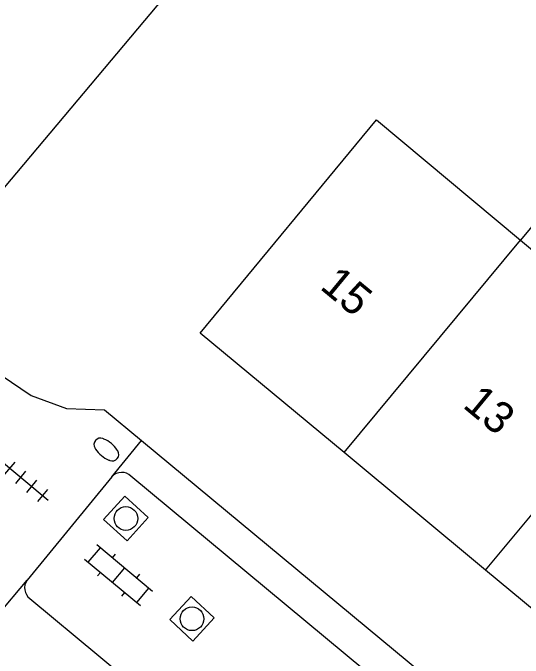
# Model space of a CAD drawing. Extents: x 128000 to 131008, y 398996 to 402500.
# Drawn here: x 129488.34 to 129504.5, y 399176.56 to 399196.99 of the extents above; entities that cross this region are included whole.
import ezdxf

# ---------------------------------------------------------------- set-up
doc = ezdxf.new("R2010")
doc.units = 0
for name, color, linetype in [('gg-anno-huisnummerreeks BGT', 7, 'Continuous'), ('gg-bbg-gedigitaliseerde bebouwing', 7, 'Continuous'), ('gg-bbg-hoofdgebouw', 7, 'Continuous'), ('gg-bbg-luifel en loopbrug', 7, 'Continuous'), ('gg-bbg-tussenscheiding', 7, 'Continuous'), ('gg-knt-verharding', 7, 'Continuous'), ('gg-kntw-beschoeiing', 7, 'Continuous'), ('gt-grn-weggrens', 7, 'Continuous'), ('gt-symb-brandkraan', 7, 'Continuous'), ('gt-symb-klinker verharding', 7, 'Continuous'), ('gt-symb-rioolschacht', 7, 'Continuous'), ('gt-symb-tegel verharding', 7, 'Continuous')]:
    doc.layers.add(name, color=color, linetype=linetype)

# ---------------------------------------------------------------- blocks, each defined once
blk = doc.blocks.new('gt0-RS')
at = {"layer": 'gt-symb-rioolschacht'}
blk.add_lwpolyline([(-0.5, -0.5), (0.5, -0.5), (0.5, 0.5), (-0.5, 0.5)], close=True, dxfattribs=at)
blk.add_circle((0, 0), 0.375, dxfattribs=at)
blk = doc.blocks.new('gt0-KL1')
at = {"layer": 'gt-symb-klinker verharding'}
for p, q in [((-0.5, 0.3), (-0.5, 0.45)), ((0.5, 0.3), (0.5, 0.45)), ((-1.15, 0.3), (1.15, 0.3)), ((-1, -0.3), (-1, 0.3)), ((0, -0.3), (0, 0.3)), ((1, -0.3), (1, 0.3)), ((-1.15, -0.3), (1.15, -0.3)), ((-0.5, -0.45), (-0.5, -0.3)), ((0.5, -0.45), (0.5, -0.3))]:
    blk.add_line(p, q, dxfattribs=at)
blk = doc.blocks.new('gt0-TEG1')
at = {"layer": 'gt-symb-tegel verharding'}
for p, q in [((-0.9, -0.25), (-0.9, 0.25)), ((-0.45, -0.25), (-0.45, 0.25)), ((0, -0.25), (0, 0.25)), ((0.45, -0.25), (0.45, 0.25)), ((0.9, -0.25), (0.9, 0.25)), ((-1.125, 0), (1.125, 0))]:
    blk.add_line(p, q, dxfattribs=at)
blk = doc.blocks.new('gt0-BR')
at = {"layer": 'gt-symb-brandkraan'}
for centre, radius, start, end in [((0.599, -2.664), 3, 106.892, 107.5669), ((0, -0.691), 0.938, 73.108, 106.892), ((-0.599, -2.664), 3, 72.4331, 73.108), ((-0.244, 0), 0.206, 107.5669, 252.4331), ((0.244, 0), 0.206, 287.567, 72.4331), ((0.599, 2.664), 3, 252.4331, 253.108), ((-0.599, 2.664), 3, 286.8921, 287.567), ((0, 0.691), 0.938, 253.108, 286.8921)]:
    blk.add_arc(centre, radius, start, end, dxfattribs=at)

msp = doc.modelspace()

# ---------------------------------------------------------------- linework, layer by layer
at = {"layer": 'gg-bbg-gedigitaliseerde bebouwing'}
msp.add_line((129499.86, 399193.6), (129504.424, 399189.792), dxfattribs=at)
msp.add_lwpolyline([(129504.424, 399189.792), (129506.98, 399187.66), (129509.07, 399190.19)], dxfattribs=at)
at = {"layer": 'gg-bbg-hoofdgebouw'}
msp.add_line((129503.315, 399179.347), (129498.832, 399183.066), dxfattribs=at)
for points in [[(129498.832, 399183.066), (129494.27, 399186.85), (129499.86, 399193.6)], [(129508.51, 399176.58), (129507.76, 399175.66), (129503.315, 399179.347)]]:
    msp.add_lwpolyline(points, dxfattribs=at)
at = {"layer": 'gg-bbg-luifel en loopbrug'}
msp.add_lwpolyline([(129509.07, 399190.19), (129506.526, 399192.312), (129504.424, 399189.792)], dxfattribs=at)
at = {"layer": 'gg-bbg-tussenscheiding'}
for p, q in [((129498.832, 399183.066), (129504.424, 399189.792)), ((129503.315, 399179.347), (129508.898, 399186.062))]:
    msp.add_line(p, q, dxfattribs=at)
at = {"layer": 'gg-knt-verharding'}
for p, q in [((129492.415, 399183.448), (129527.42, 399154.48)), ((129491.477, 399182.305), (129488.787, 399179.029))]:
    msp.add_line(p, q, dxfattribs=at)
for points in [[(129487.97, 399185.52), (129488.92, 399184.88), (129490.04, 399184.46), (129491.24, 399184.42), (129492.415, 399183.448)], [(129526.936, 399151.783), (129525.95, 399152.63), (129525.74, 399152.97), (129525.48, 399154.48), (129525.28, 399154.77), (129492.08, 399182.32)], [(129488.879, 399178.45), (129515.11, 399156.67), (129515.32, 399156.29), (129515.61, 399154.8), (129515.79, 399154.53), (129544.7, 399130.454)]]:
    msp.add_lwpolyline(points, dxfattribs=at)
for centre, radius, start, end in [((129491.786, 399182.023), 0.418, 45.2369, 137.6131), ((129489.129, 399178.786), 0.419, 144.6373, 233.4198)]:
    msp.add_arc(centre, radius, start, end, dxfattribs=at)
at = {"layer": 'gg-kntw-beschoeiing'}
msp.add_line((129487.3, 399190.54), (129510.125, 399217.687), dxfattribs=at)
at = {"layer": 'gt-grn-weggrens'}
for p, q in [((129491.477, 399182.305), (129492.415, 399183.448)), ((129487.025, 399176.927), (129488.787, 399179.029))]:
    msp.add_line(p, q, dxfattribs=at)

# ---------------------------------------------------------------- block references
at = {"layer": 'gt-symb-brandkraan', "rotation": -39.68826703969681}
msp.add_blockref('gt0-BR', (129491.302, 399183.165), dxfattribs=at)
at = {"layer": 'gt-symb-klinker verharding', "rotation": -39.68826703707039}
msp.add_blockref('gt0-KL1', (129491.69, 399179.189), dxfattribs=at)
at = {"layer": 'gt-symb-rioolschacht'}
for p, rotation in [((129491.921, 399180.982), -42.080930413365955), ((129494.014, 399177.807), 137.22907135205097)]:
    msp.add_blockref('gt0-RS', p, dxfattribs=dict(at, rotation=rotation))
at = {"layer": 'gt-symb-tegel verharding', "rotation": -39.68826703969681}
msp.add_blockref('gt0-TEG1', (129488.595, 399182.285), dxfattribs=at)

# ---------------------------------------------------------------- texts
at = {"layer": 'gg-anno-huisnummerreeks BGT'}
for s, p in [('15', (129498.032, 399188.275)), ('13', (129502.556, 399184.523))]:
    msp.add_text(s, height=1, rotation=320.4, dxfattribs=at).set_placement(p)

doc.saveas('drawing.dxf')
